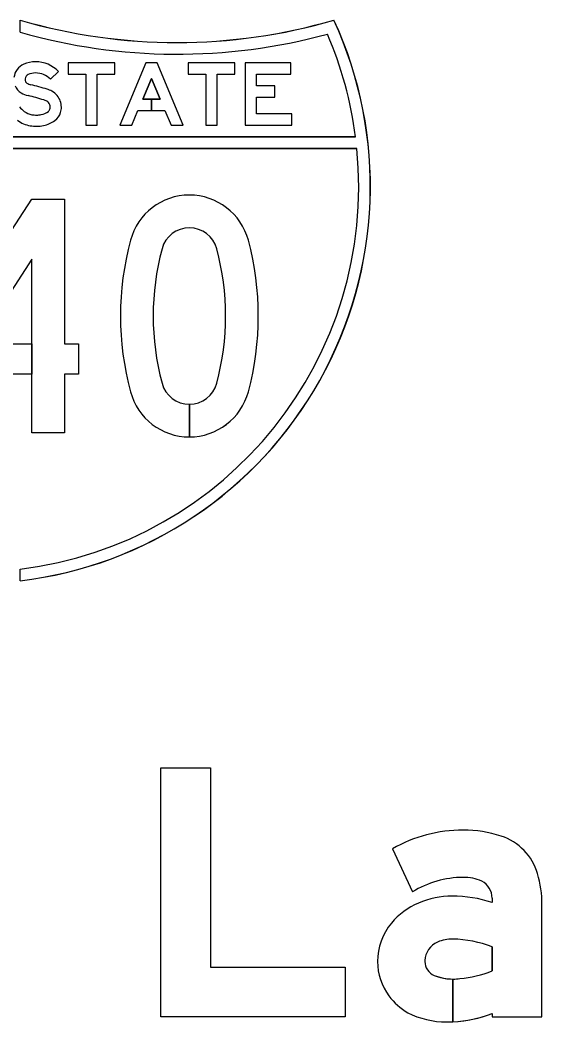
# Model space of a CAD drawing. Extents: x 2149961 to 2150220, y 145114 to 145240.
# Drawn here: x 2150034.94 to 2150037.73, y 145199.09 to 145204.45 of the extents above; entities that cross this region are included whole.
import ezdxf

# ---------------------------------------------------------------- set-up
doc = ezdxf.new("R2010")
doc.units = 0
for name, color, linetype in [('GSBWFILL', 7, 'Continuous'), ('GSCOLORFILL', 7, 'Continuous'), ('GSOUTLINE', 7, 'Continuous')]:
    doc.layers.add(name, color=color, linetype=linetype)

msp = doc.modelspace()

# ---------------------------------------------------------------- linework, layer by layer
at = {"layer": 'GSBWFILL'}
for p, q in [((2150035.8429, 145202.2186), (2150035.8429, 145202.3936)), ((2150035.843, 145202.3936), (2150035.843, 145202.2186))]:
    msp.add_line(p, q, dxfattribs=at)
for points in [[(2150034.9367, 145204.3838), (2150034.9367, 145204.4488)], [(2150035.1427, 145204.1738), (2150035.0998, 145204.1318)], [(2150033.1412, 145203.8238), (2150036.7321, 145203.8238)], [(2150036.7392, 145203.7613), (2150033.1341, 145203.7613)], [(2150034.9367, 145201.4488), (2150034.9367, 145201.5118)], [(2150036.9296, 145200.0155), (2150037.0367, 145199.7844)], [(2150037.4627, 145199.7519), (2150037.4627, 145199.7274)], [(2150037.4627, 145199.1343), (2150037.4627, 145199.1157), (2150037.7294, 145199.1157), (2150037.7294, 145199.7173)], [(2150037.4627, 145199.4913), (2150037.4627, 145199.3618)], [(2150037.2528, 145199.0899), (2150037.2528, 145199.3186)], [(2150037.2528, 145199.3186), (2150037.2528, 145199.0899)]]:
    msp.add_lwpolyline(points, dxfattribs=at)
for points in [[(2150035.1938, 145204.1597), (2150035.2888, 145204.1597), (2150035.2888, 145203.8863), (2150035.3488, 145203.8863), (2150035.3488, 145204.1597), (2150035.4438, 145204.1597), (2150035.4438, 145204.2197), (2150035.1938, 145204.2197)], [(2150035.6867, 145204.0247), (2150035.6399, 145204.0247), (2150035.6399, 145203.9647), (2150035.7119, 145203.9647), (2150035.7448, 145203.8863), (2150035.8099, 145203.8863), (2150035.6699, 145204.2197), (2150035.6099, 145204.2197), (2150035.4699, 145203.8863), (2150035.5349, 145203.8863), (2150035.5678, 145203.9647), (2150035.6399, 145203.9647), (2150035.6399, 145204.0247), (2150035.593, 145204.0247), (2150035.6399, 145204.1361)], [(2150035.8359, 145204.1597), (2150035.9309, 145204.1597), (2150035.9309, 145203.8863), (2150035.9909, 145203.8863), (2150035.9909, 145204.1597), (2150036.0859, 145204.1597), (2150036.0859, 145204.2197), (2150035.8359, 145204.2197)], [(2150036.3912, 145203.9463), (2150036.2012, 145203.9463), (2150036.2012, 145204.036), (2150036.2996, 145204.036), (2150036.2996, 145204.096), (2150036.2012, 145204.096), (2150036.2012, 145204.1597), (2150036.3862, 145204.1597), (2150036.3862, 145204.2197), (2150036.1412, 145204.2197), (2150036.1412, 145203.8863), (2150036.3912, 145203.8863)], [(2150034.4741, 145202.5539), (2150034.4741, 145202.6825), (2150034.9991, 145203.4905), (2150035.1741, 145203.4905), (2150035.1741, 145202.7164), (2150035.2491, 145202.7164), (2150035.2491, 145202.5539), (2150035.1741, 145202.5539), (2150035.1741, 145202.2405), (2150034.9991, 145202.2405), (2150034.9991, 145203.1693), (2150034.7048, 145202.7164), (2150034.9991, 145202.7164), (2150034.9991, 145202.5539)], [(2150035.9561, 145199.3823), (2150036.6761, 145199.3823), (2150036.6761, 145199.1157), (2150035.6894, 145199.1157), (2150035.6894, 145200.449), (2150035.9561, 145200.449)]]:
    msp.add_lwpolyline(points, close=True, dxfattribs=at)
for centre, radius, start, end in [((2150035.7765, 145207.3288), 3, 253.7429, 286.2578), ((2150034.6866, 145203.5591), 2.125, 276.7572, 24.7531), ((2150035.7765, 145207.3288), 3.0625, 254.0836, 285.2357), ((2150034.6866, 145203.5591), 2.0625, 7.3752, 23.2733), ((2150034.6866, 145203.5591), 2.0625, 276.963, 5.6277), ((2150037.3079, 145199.3514), 0.7643, 90, 119.6631), ((2150037.3079, 145199.463), 0.6527, 71.834, 90), ((2150037.4178, 145199.7981), 0.3, 16.3165, 71.834), ((2150037.3079, 145199.3514), 0.5109, 90, 122.0567), ((2150037.3174, 145199.6606), 0.202, 63.6188, 92.7072), ((2150037.1418, 145199.7173), 0.5876, 0, 16.3165), ((2150037.3627, 145199.7519), 0.1, 360, 63.6188), ((2150037.2489, 145199.305), 0.4572, 90, 113.1768), ((2150037.2489, 145199.0891), 0.6732, 71.4755, 90), ((2150037.2175, 145199.3731), 0.3823, 112.8774, 140.1871), ((2150037.1705, 145199.4123), 0.3211, 140.1871, 180), ((2150037.2161, 145199.4126), 0.1133, 113.408, 177.7075), ((2150037.2476, 145199.3396), 0.1928, 88.6403, 113.408), ((2150037.2336, 145198.8771), 0.6556, 69.5454, 88.375), ((2150037.1563, 145199.4123), 0.3069, 180, 216.8494), ((2150037.2234, 145199.4123), 0.1207, 177.7075, 180), ((2150037.1827, 145199.4123), 0.08, 180, 247.966), ((2150037.2528, 145199.5853), 0.2667, 247.966, 270), ((2150037.2372, 145199.9353), 0.6163, 274.983, 291.4646), ((2150037.2528, 145199.5853), 0.2667, 270.0143, 278.1886), ((2150037.1836, 145199.4327), 0.341, 216.8494, 239.6064), ((2150037.2185, 145199.5478), 0.4588, 243.1197, 270), ((2150037.2185, 145199.7696), 0.6806, 272.8914, 291.0305), ((2150037.2185, 145199.7696), 0.6806, 270, 272.8858)]:
    msp.add_arc(centre, radius, start, end, dxfattribs=at)
for centre, major_axis, ratio, start_param, end_param in [((2150034.991, 145204.1324), (0, 0.0872), 0.999999, 0.407095, 1.468557), ((2150035.0195, 145204.0663), (0, 0.1592), 0.999999, 0, 0.407095), ((2150035.0195, 145204.053), (0, 0.1725), 0.999999, 5.487912, 6.283185), ((2150034.991, 145204.1324), (0, 0.0272), 0.999999, 0.407095, 1.468557), ((2150035.0195, 145204.0663), (0, 0.0992), 0.999999, 0, 0.407095), ((2150035.0195, 145204.053), (0, 0.1125), 0.999999, 5.487912, 6.283185), ((2150034.9797, 145204.1241), (0, 0.0745), 0.999999, 1.941238, 2.621157), ((2150034.9991, 145204.1316), (0, 0.0353), 0.999999, 1.468557, 1.941238), ((2150034.9797, 145204.1241), (0, 0.0145), 0.999999, 1.941238, 2.621157), ((2150035.0142, 145204.1842), (0, 0.0838), 0.999999, 2.621157, 2.899109), ((2150034.6056, 145202.5322), (0, 1.618), 0.999999, 5.984666, 6.040702), ((2150035.0142, 145204.1842), (0, 0.1438), 0.999999, 2.621157, 2.899109), ((2150034.6056, 145202.5322), (0, 1.558), 0.999999, 5.984666, 6.040702), ((2150035.0344, 145203.9257), (0, 0.16), 0.999999, 5.812135, 5.984666), ((2150035.0666, 145203.989), (0, 0.0889), 0.999999, 5.402773, 5.812135), ((2150035.0583, 145203.9822), (0, 0.0997), 0.999999, 4.712389, 5.402773), ((2150035.0344, 145203.9257), (0, 0.1), 0.999999, 5.812135, 5.984666), ((2150035.0666, 145203.989), (0, 0.0289), 0.999999, 5.402773, 5.812135), ((2150035.0583, 145203.9822), (0, 0.0397), 0.999999, 4.712389, 5.402773), ((2150035.0637, 145204.0972), (0, 0.1722), 0.999999, 2.283243, 2.489697), ((2150035.0154, 145204.0338), (0, 0.0925), 0.999999, 2.489697, 2.979885), ((2150035.0255, 145204.0957), (0, 0.1552), 0.999999, 2.979885, 3.141593), ((2150035.0255, 145204.0631), (0, 0.1226), 0.999999, 3.141593, 3.34483), ((2150035.0305, 145204.039), (0, 0.098), 0.999999, 3.34483, 3.771092), ((2150035.0749, 145203.978), (0, 0.0225), 0.999999, 3.771092, 4.424361), ((2150035.0607, 145203.9822), (0, 0.0373), 0.999999, 4.424361, 4.712389), ((2150035.0749, 145203.978), (0, 0.0825), 0.999999, 3.771092, 4.424361), ((2150035.0607, 145203.9822), (0, 0.0973), 0.999999, 4.424361, 4.712389), ((2150035.0154, 145204.0338), (0, 0.1525), 0.999999, 2.489697, 2.979885), ((2150035.0255, 145204.0957), (0, 0.2152), 0.999999, 2.979885, 3.141593), ((2150035.0255, 145204.0631), (0, 0.1826), 0.999999, 3.141593, 3.34483), ((2150035.0305, 145204.039), (0, 0.158), 0.999999, 3.34483, 3.771092), ((2150035.8429, 145203.1859), (0, 0.3265), 0.999996, 4.97458, 7.59179), ((2150035.8429, 145203.1859), (0, 0.1515), 0.999996, 4.97458, 7.59179), ((2150037.0366, 145202.8655), (0, 1.5625), 0.999996, 1.308605, 1.832988), ((2150034.6492, 145202.8655), (0, 1.5625), 0.999996, 4.450198, 4.97458), ((2150037.0366, 145202.8655), (0, 1.3875), 0.999996, 1.308605, 1.832988), ((2150034.6492, 145202.8655), (0, 1.3875), 0.999996, 4.450198, 4.97458), ((2150035.8429, 145202.5451), (0, 0.1515), 0.999996, 1.832988, 3.141593), ((2150035.8429, 145202.5451), (0, 0.1515), 0.999996, 3.142005, 4.450198), ((2150035.8429, 145202.5451), (0, 0.3265), 0.999996, 1.832988, 3.141593), ((2150035.8429, 145202.5451), (0, 0.3265), 0.999996, 3.141784, 4.450198)]:
    msp.add_ellipse(centre, major_axis=major_axis, ratio=ratio, start_param=start_param, end_param=end_param, dxfattribs=at)
at = {"layer": 'GSCOLORFILL'}
for p, q in [((2150035.8429, 145202.2186), (2150035.8429, 145202.3936)), ((2150035.843, 145202.3936), (2150035.843, 145202.2186))]:
    msp.add_line(p, q, dxfattribs=at)
for points in [[(2150034.9367, 145204.3838), (2150034.9367, 145204.4488)], [(2150035.1427, 145204.1738), (2150035.0998, 145204.1318)], [(2150036.7321, 145203.8238), (2150033.1412, 145203.8238)], [(2150033.1412, 145203.8238), (2150036.7321, 145203.8238)], [(2150033.1341, 145203.7613), (2150036.7392, 145203.7613)], [(2150036.7392, 145203.7613), (2150033.1341, 145203.7613)], [(2150034.9367, 145201.4488), (2150034.9367, 145201.5118)], [(2150034.9367, 145201.4488), (2150034.9367, 145201.4495)], [(2150036.9296, 145200.0155), (2150037.0367, 145199.7844)], [(2150037.4627, 145199.7519), (2150037.4627, 145199.7274)], [(2150037.4627, 145199.1343), (2150037.4627, 145199.1157), (2150037.7294, 145199.1157), (2150037.7294, 145199.7173)], [(2150037.4627, 145199.4913), (2150037.4627, 145199.3618)], [(2150037.2528, 145199.0899), (2150037.2528, 145199.3186)], [(2150037.2528, 145199.3186), (2150037.2528, 145199.0899)]]:
    msp.add_lwpolyline(points, dxfattribs=at)
for points in [[(2150035.1938, 145204.1597), (2150035.2888, 145204.1597), (2150035.2888, 145203.8863), (2150035.3488, 145203.8863), (2150035.3488, 145204.1597), (2150035.4438, 145204.1597), (2150035.4438, 145204.2197), (2150035.1938, 145204.2197)], [(2150035.6867, 145204.0247), (2150035.6399, 145204.0247), (2150035.6399, 145203.9647), (2150035.7119, 145203.9647), (2150035.7448, 145203.8863), (2150035.8099, 145203.8863), (2150035.6699, 145204.2197), (2150035.6099, 145204.2197), (2150035.4699, 145203.8863), (2150035.5349, 145203.8863), (2150035.5678, 145203.9647), (2150035.6399, 145203.9647), (2150035.6399, 145204.0247), (2150035.593, 145204.0247), (2150035.6399, 145204.1361)], [(2150035.8359, 145204.1597), (2150035.9309, 145204.1597), (2150035.9309, 145203.8863), (2150035.9909, 145203.8863), (2150035.9909, 145204.1597), (2150036.0859, 145204.1597), (2150036.0859, 145204.2197), (2150035.8359, 145204.2197)], [(2150036.3912, 145203.9463), (2150036.2012, 145203.9463), (2150036.2012, 145204.036), (2150036.2996, 145204.036), (2150036.2996, 145204.096), (2150036.2012, 145204.096), (2150036.2012, 145204.1597), (2150036.3862, 145204.1597), (2150036.3862, 145204.2197), (2150036.1412, 145204.2197), (2150036.1412, 145203.8863), (2150036.3912, 145203.8863)], [(2150034.4741, 145202.5539), (2150034.4741, 145202.6825), (2150034.9991, 145203.4905), (2150035.1741, 145203.4905), (2150035.1741, 145202.7164), (2150035.2491, 145202.7164), (2150035.2491, 145202.5539), (2150035.1741, 145202.5539), (2150035.1741, 145202.2405), (2150034.9991, 145202.2405), (2150034.9991, 145203.1693), (2150034.7048, 145202.7164), (2150034.9991, 145202.7164), (2150034.9991, 145202.5539)], [(2150035.9561, 145199.3823), (2150036.6761, 145199.3823), (2150036.6761, 145199.1157), (2150035.6894, 145199.1157), (2150035.6894, 145200.449), (2150035.9561, 145200.449)]]:
    msp.add_lwpolyline(points, close=True, dxfattribs=at)
for centre, radius, start, end in [((2150035.7765, 145207.3288), 3, 253.7422, 286.2578), ((2150035.7765, 145207.3288), 3.0006, 253.7459, 286.2469), ((2150035.7765, 145207.3288), 3, 253.7429, 286.2578), ((2150034.6866, 145203.5591), 2.125, 276.7572, 24.7531), ((2150034.6866, 145203.5591), 2.125, 276.7572, 24.7531), ((2150034.6866, 145203.5591), 2.1243, 276.7593, 24.7378), ((2150035.7765, 145207.3288), 3.0625, 254.0829, 285.2357), ((2150035.7765, 145207.3288), 3.0625, 254.0836, 285.2357), ((2150034.6866, 145203.5591), 2.0625, 7.3752, 23.2733), ((2150034.6866, 145203.5591), 2.0625, 7.3752, 23.2733), ((2150034.6866, 145203.5591), 2.0625, 276.9621, 5.6277), ((2150034.6866, 145203.5591), 2.0625, 276.963, 5.6277), ((2150037.3079, 145199.3514), 0.7643, 90, 119.6631), ((2150037.3079, 145199.463), 0.6527, 71.834, 90), ((2150037.4178, 145199.7981), 0.3, 16.3165, 71.834), ((2150037.3079, 145199.3514), 0.5109, 90, 122.0567), ((2150037.3174, 145199.6606), 0.202, 63.6188, 92.7072), ((2150037.1418, 145199.7173), 0.5876, 0, 16.3165), ((2150037.3627, 145199.7519), 0.1, 360, 63.6188), ((2150037.2489, 145199.305), 0.4572, 90, 113.1768), ((2150037.2489, 145199.0891), 0.6732, 71.4755, 90), ((2150037.2175, 145199.3731), 0.3823, 112.8774, 140.1871), ((2150037.1705, 145199.4123), 0.3211, 140.1871, 180), ((2150037.2161, 145199.4126), 0.1133, 113.408, 177.7075), ((2150037.2476, 145199.3396), 0.1928, 88.6403, 113.408), ((2150037.2336, 145198.8771), 0.6556, 69.5454, 88.375), ((2150037.1563, 145199.4123), 0.3069, 180, 216.8494), ((2150037.2234, 145199.4123), 0.1207, 177.7075, 180), ((2150037.1827, 145199.4123), 0.08, 180, 247.966), ((2150037.2528, 145199.5853), 0.2667, 247.966, 270), ((2150037.2372, 145199.9353), 0.6163, 274.983, 291.4646), ((2150037.2528, 145199.5853), 0.2667, 270.0143, 278.1886), ((2150037.1836, 145199.4327), 0.341, 216.8494, 239.6064), ((2150037.2185, 145199.5478), 0.4588, 243.1197, 270), ((2150037.2185, 145199.7696), 0.6806, 272.8914, 291.0305), ((2150037.2185, 145199.7696), 0.6806, 270, 272.8858)]:
    msp.add_arc(centre, radius, start, end, dxfattribs=at)
for centre, major_axis, ratio, start_param, end_param in [((2150034.991, 145204.1324), (0, 0.0872), 0.999999, 0.407095, 1.468557), ((2150035.0195, 145204.0663), (0, 0.1592), 0.999999, 0, 0.407095), ((2150035.0195, 145204.053), (0, 0.1725), 0.999999, 5.487912, 6.283185), ((2150034.991, 145204.1324), (0, 0.0272), 0.999999, 0.407095, 1.468557), ((2150035.0195, 145204.0663), (0, 0.0992), 0.999999, 0, 0.407095), ((2150035.0195, 145204.053), (0, 0.1125), 0.999999, 5.487912, 6.283185), ((2150034.9797, 145204.1241), (0, 0.0745), 0.999999, 1.941238, 2.621157), ((2150034.9991, 145204.1316), (0, 0.0353), 0.999999, 1.468557, 1.941238), ((2150034.9797, 145204.1241), (0, 0.0145), 0.999999, 1.941238, 2.621157), ((2150035.0142, 145204.1842), (0, 0.0838), 0.999999, 2.621157, 2.899109), ((2150034.6056, 145202.5322), (0, 1.618), 0.999999, 5.984666, 6.040702), ((2150035.0142, 145204.1842), (0, 0.1438), 0.999999, 2.621157, 2.899109), ((2150034.6056, 145202.5322), (0, 1.558), 0.999999, 5.984666, 6.040702), ((2150035.0344, 145203.9257), (0, 0.16), 0.999999, 5.812135, 5.984666), ((2150035.0666, 145203.989), (0, 0.0889), 0.999999, 5.402773, 5.812135), ((2150035.0583, 145203.9822), (0, 0.0997), 0.999999, 4.712389, 5.402773), ((2150035.0344, 145203.9257), (0, 0.1), 0.999999, 5.812135, 5.984666), ((2150035.0666, 145203.989), (0, 0.0289), 0.999999, 5.402773, 5.812135), ((2150035.0583, 145203.9822), (0, 0.0397), 0.999999, 4.712389, 5.402773), ((2150035.0637, 145204.0972), (0, 0.1722), 0.999999, 2.283243, 2.489697), ((2150035.0154, 145204.0338), (0, 0.0925), 0.999999, 2.489697, 2.979885), ((2150035.0255, 145204.0957), (0, 0.1552), 0.999999, 2.979885, 3.141593), ((2150035.0255, 145204.0631), (0, 0.1226), 0.999999, 3.141593, 3.34483), ((2150035.0305, 145204.039), (0, 0.098), 0.999999, 3.34483, 3.771092), ((2150035.0749, 145203.978), (0, 0.0225), 0.999999, 3.771092, 4.424361), ((2150035.0607, 145203.9822), (0, 0.0373), 0.999999, 4.424361, 4.712389), ((2150035.0749, 145203.978), (0, 0.0825), 0.999999, 3.771092, 4.424361), ((2150035.0607, 145203.9822), (0, 0.0973), 0.999999, 4.424361, 4.712389), ((2150035.0154, 145204.0338), (0, 0.1525), 0.999999, 2.489697, 2.979885), ((2150035.0255, 145204.0957), (0, 0.2152), 0.999999, 2.979885, 3.141593), ((2150035.0255, 145204.0631), (0, 0.1826), 0.999999, 3.141593, 3.34483), ((2150035.0305, 145204.039), (0, 0.158), 0.999999, 3.34483, 3.771092), ((2150035.8429, 145203.1859), (0, 0.3265), 0.999996, 4.97458, 7.59179), ((2150035.8429, 145203.1859), (0, 0.1515), 0.999996, 4.97458, 7.59179), ((2150037.0366, 145202.8655), (0, 1.5625), 0.999996, 1.308605, 1.832988), ((2150034.6492, 145202.8655), (0, 1.5625), 0.999996, 4.450198, 4.97458), ((2150037.0366, 145202.8655), (0, 1.3875), 0.999996, 1.308605, 1.832988), ((2150034.6492, 145202.8655), (0, 1.3875), 0.999996, 4.450198, 4.97458), ((2150035.8429, 145202.5451), (0, 0.1515), 0.999996, 1.832988, 3.141593), ((2150035.8429, 145202.5451), (0, 0.1515), 0.999996, 3.142005, 4.450198), ((2150035.8429, 145202.5451), (0, 0.3265), 0.999996, 1.832988, 3.141593), ((2150035.8429, 145202.5451), (0, 0.3265), 0.999996, 3.141784, 4.450198)]:
    msp.add_ellipse(centre, major_axis=major_axis, ratio=ratio, start_param=start_param, end_param=end_param, dxfattribs=at)
at = {"layer": 'GSOUTLINE'}
for points in [[(2150035.1938, 145204.1597), (2150035.2888, 145204.1597), (2150035.2888, 145203.8863), (2150035.3488, 145203.8863), (2150035.3488, 145204.1597), (2150035.4438, 145204.1597), (2150035.4438, 145204.2197), (2150035.1938, 145204.2197)], [(2150035.5678, 145203.9647), (2150035.7119, 145203.9647), (2150035.7448, 145203.8863), (2150035.8099, 145203.8863), (2150035.6699, 145204.2197), (2150035.6099, 145204.2197), (2150035.4699, 145203.8863), (2150035.5349, 145203.8863)], [(2150035.8359, 145204.1597), (2150035.9309, 145204.1597), (2150035.9309, 145203.8863), (2150035.9909, 145203.8863), (2150035.9909, 145204.1597), (2150036.0859, 145204.1597), (2150036.0859, 145204.2197), (2150035.8359, 145204.2197)], [(2150036.3912, 145203.9463), (2150036.2012, 145203.9463), (2150036.2012, 145204.036), (2150036.2996, 145204.036), (2150036.2996, 145204.096), (2150036.2012, 145204.096), (2150036.2012, 145204.1597), (2150036.3862, 145204.1597), (2150036.3862, 145204.2197), (2150036.1412, 145204.2197), (2150036.1412, 145203.8863), (2150036.3912, 145203.8863)], [(2150035.6867, 145204.0247), (2150035.6399, 145204.1361), (2150035.593, 145204.0247)], [(2150034.9991, 145202.2405), (2150034.9991, 145202.5539), (2150034.4741, 145202.5539), (2150034.4741, 145202.6825), (2150034.9991, 145203.4905), (2150035.1741, 145203.4905), (2150035.1741, 145202.7164), (2150035.2491, 145202.7164), (2150035.2491, 145202.5539), (2150035.1741, 145202.5539), (2150035.1741, 145202.2405)], [(2150034.9991, 145203.1693), (2150034.7048, 145202.7164), (2150034.9991, 145202.7164)], [(2150035.9561, 145199.3823), (2150036.6761, 145199.3823), (2150036.6761, 145199.1157), (2150035.6894, 145199.1157), (2150035.6894, 145200.449), (2150035.9561, 145200.449)]]:
    msp.add_lwpolyline(points, close=True, dxfattribs=at)
for points in [[(2150035.1427, 145204.1738), (2150035.0998, 145204.1318)], [(2150036.7321, 145203.8238), (2150033.1412, 145203.8238)], [(2150033.1341, 145203.7613), (2150036.7392, 145203.7613)], [(2150036.9296, 145200.0155), (2150037.0367, 145199.7844)], [(2150037.4627, 145199.7519), (2150037.4627, 145199.7274)], [(2150037.4627, 145199.1343), (2150037.4627, 145199.1157), (2150037.7294, 145199.1157), (2150037.7294, 145199.7173)], [(2150037.4627, 145199.3618), (2150037.4627, 145199.4913)]]:
    msp.add_lwpolyline(points, dxfattribs=at)
for centre, radius, start, end in [((2150035.7765, 145207.3288), 3, 253.7422, 286.2578), ((2150034.6866, 145203.5591), 2.125, 276.7563, 24.7531), ((2150035.7765, 145207.3288), 3.0625, 254.0829, 285.2357), ((2150034.6866, 145203.5591), 2.0625, 7.3752, 23.2733), ((2150034.6866, 145203.5591), 2.0625, 276.9621, 5.6277), ((2150037.3079, 145199.3514), 0.7643, 90, 119.6631), ((2150037.3079, 145199.463), 0.6527, 71.834, 90), ((2150037.4178, 145199.7981), 0.3, 16.3165, 71.834), ((2150037.3079, 145199.3514), 0.5109, 90, 122.0567), ((2150037.3174, 145199.6606), 0.202, 63.6188, 92.7072), ((2150037.1418, 145199.7173), 0.5876, 0, 16.3165), ((2150037.3627, 145199.7519), 0.1, 360, 63.6188), ((2150037.2489, 145199.305), 0.4572, 90, 113.1768), ((2150037.2489, 145199.0891), 0.6732, 71.4755, 90), ((2150037.2175, 145199.3731), 0.3823, 112.8774, 140.1871), ((2150037.1705, 145199.4123), 0.3211, 140.1871, 180), ((2150037.2161, 145199.4126), 0.1133, 113.408, 177.7075), ((2150037.2476, 145199.3396), 0.1928, 88.6475, 113.408), ((2150037.2336, 145198.8771), 0.6556, 69.5454, 88.3729), ((2150037.252, 145199.5224), 0.01, 88.3729, 88.6475), ((2150037.1563, 145199.4123), 0.3069, 180, 216.8494), ((2150037.2234, 145199.4123), 0.1207, 177.7075, 180), ((2150037.1827, 145199.4123), 0.08, 180, 247.966), ((2150037.2528, 145199.5853), 0.2667, 247.966, 278.1886), ((2150037.2372, 145199.9353), 0.6163, 274.983, 291.4646), ((2150037.1836, 145199.4327), 0.341, 216.8494, 239.6064), ((2150037.2185, 145199.5478), 0.4588, 243.1197, 270), ((2150037.2185, 145199.7696), 0.6806, 270, 291.0305)]:
    msp.add_arc(centre, radius, start, end, dxfattribs=at)
for centre, major_axis, ratio, start_param, end_param in [((2150034.991, 145204.1324), (0, 0.0872), 0.999999, 0.407095, 1.468557), ((2150035.0195, 145204.0663), (0, 0.1592), 0.999999, 0, 0.407095), ((2150035.0195, 145204.053), (0, 0.1725), 0.999999, 5.487912, 6.283185), ((2150034.991, 145204.1324), (0, 0.0272), 0.999999, 0.407095, 1.468557), ((2150035.0195, 145204.0663), (0, 0.0992), 0.999999, 0, 0.407095), ((2150035.0195, 145204.053), (0, 0.1125), 0.999999, 5.487912, 6.283185), ((2150034.9797, 145204.1241), (0, 0.0745), 0.999999, 1.941238, 2.621157), ((2150034.9991, 145204.1316), (0, 0.0353), 0.999999, 1.468557, 1.941238), ((2150034.9797, 145204.1241), (0, 0.0145), 0.999999, 1.941238, 2.621157), ((2150035.0142, 145204.1842), (0, 0.0838), 0.999999, 2.621157, 2.899109), ((2150034.6056, 145202.5322), (0, 1.618), 0.999999, 5.984666, 6.040702), ((2150035.0142, 145204.1842), (0, 0.1438), 0.999999, 2.621157, 2.899109), ((2150034.6056, 145202.5322), (0, 1.558), 0.999999, 5.984666, 6.040702), ((2150035.0344, 145203.9257), (0, 0.16), 0.999999, 5.812135, 5.984666), ((2150035.0666, 145203.989), (0, 0.0889), 0.999999, 5.402773, 5.812135), ((2150035.0583, 145203.9822), (0, 0.0997), 0.999999, 4.712389, 5.402773), ((2150035.0344, 145203.9257), (0, 0.1), 0.999999, 5.812135, 5.984666), ((2150035.0666, 145203.989), (0, 0.0289), 0.999999, 5.402773, 5.812135), ((2150035.0583, 145203.9822), (0, 0.0397), 0.999999, 4.712389, 5.402773), ((2150035.0637, 145204.0972), (0, 0.1722), 0.999999, 2.283243, 2.489697), ((2150035.0154, 145204.0338), (0, 0.0925), 0.999999, 2.489697, 2.979885), ((2150035.0255, 145204.0957), (0, 0.1552), 0.999999, 2.979885, 3.141593), ((2150035.0255, 145204.0631), (0, 0.1226), 0.999999, 3.141593, 3.34483), ((2150035.0305, 145204.039), (0, 0.098), 0.999999, 3.34483, 3.771092), ((2150035.0749, 145203.978), (0, 0.0225), 0.999999, 3.771092, 4.424361), ((2150035.0607, 145203.9822), (0, 0.0373), 0.999999, 4.424361, 4.712389), ((2150035.0749, 145203.978), (0, 0.0825), 0.999999, 3.771092, 4.424361), ((2150035.0607, 145203.9822), (0, 0.0973), 0.999999, 4.424361, 4.712389), ((2150035.0154, 145204.0338), (0, 0.1525), 0.999999, 2.489697, 2.979885), ((2150035.0255, 145204.0957), (0, 0.2152), 0.999999, 2.979885, 3.141593), ((2150035.0255, 145204.0631), (0, 0.1826), 0.999999, 3.141593, 3.34483), ((2150035.0305, 145204.039), (0, 0.158), 0.999999, 3.34483, 3.771092), ((2150035.8429, 145203.1859), (0, 0.3265), 0.999996, 4.97458, 7.59179), ((2150035.8429, 145203.1859), (0, 0.1515), 0.999996, 4.97458, 7.59179), ((2150037.0366, 145202.8655), (0, 1.5625), 0.999996, 1.308605, 1.832988), ((2150034.6492, 145202.8655), (0, 1.5625), 0.999996, 4.450198, 4.97458), ((2150037.0366, 145202.8655), (0, 1.3875), 0.999996, 1.308605, 1.832988), ((2150034.6492, 145202.8655), (0, 1.3875), 0.999996, 4.450198, 4.97458), ((2150035.8429, 145202.5451), (0, 0.1515), 0.999996, 1.832988, 4.450198), ((2150035.8429, 145202.5451), (0, 0.3265), 0.999996, 1.832988, 4.450198)]:
    msp.add_ellipse(centre, major_axis=major_axis, ratio=ratio, start_param=start_param, end_param=end_param, dxfattribs=at)

doc.saveas('drawing.dxf')
